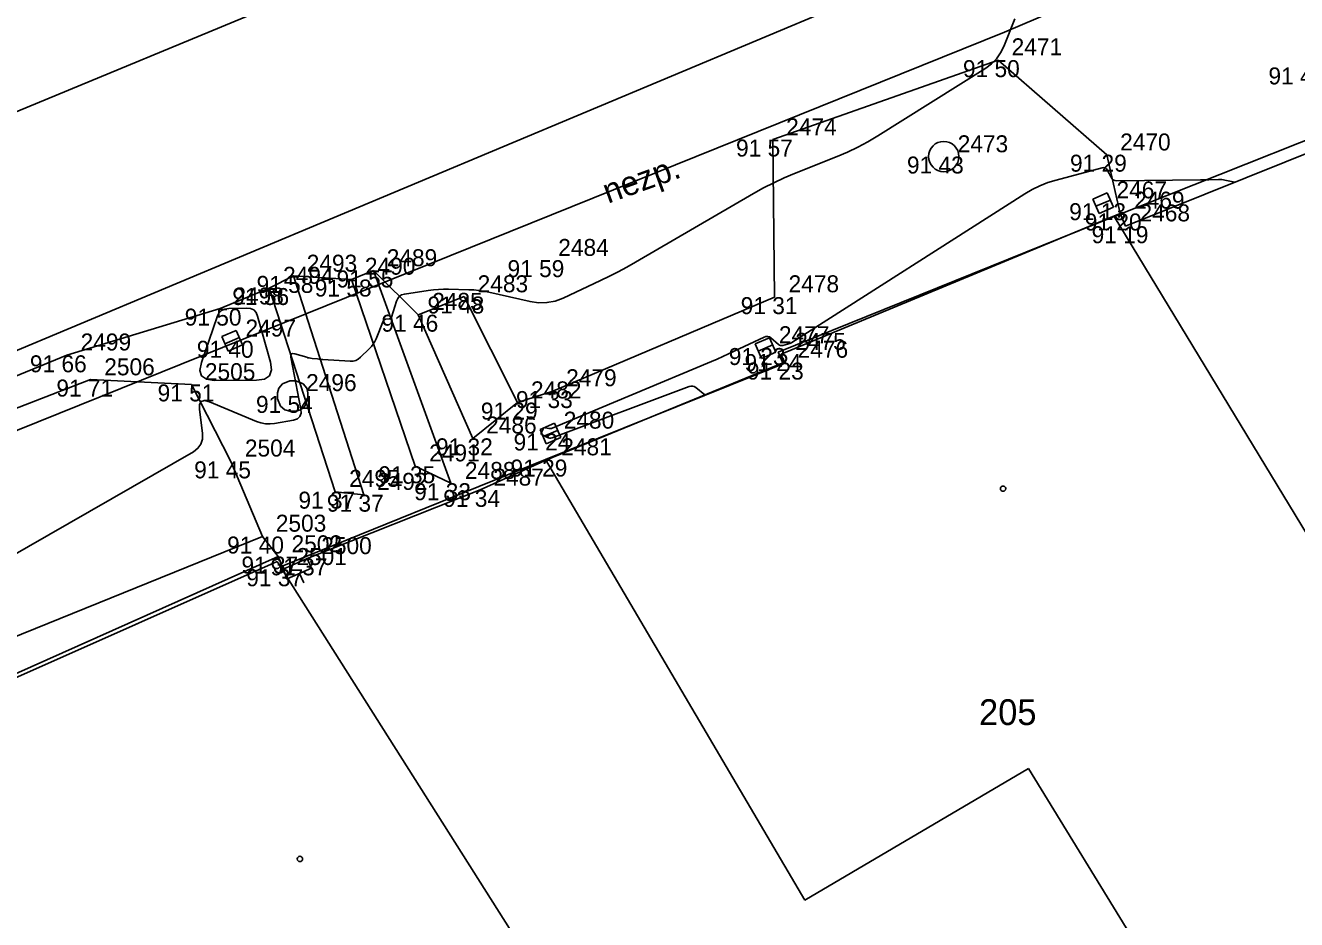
# Model space of a CAD drawing. Extents: x -711081 to -709338, y -1025122 to -1024092.
# Drawn here: x -710579.05 to -710558.08, y -1024867.8 to -1024853.05 of the extents above; entities that cross this region are included whole.
import ezdxf

# ---------------------------------------------------------------- set-up
doc = ezdxf.new("R2010")
doc.units = 0
for name, color, linetype in [('Ex_Minor Contours', 7, 'Continuous'), ('Z_body', 7, 'Continuous'), ('Z_body_cisla', 7, 'Continuous'), ('Z_body_vysky_redukovane', 7, 'Continuous'), ('Z_budova', 7, 'Continuous'), ('Z_katastr_cisla_stavebni', 7, 'Continuous'), ('Z_katastr_hranice', 7, 'Continuous'), ('Z_katastr_vnitrni_kresba', 7, 'Continuous'), ('Z_katastr_znacky_budov', 7, 'Continuous'), ('Z_komunikace', 7, 'Continuous'), ('Z_komunikace_osa', 7, 'Continuous'), ('Z_ploty', 7, 'Continuous'), ('Z_ploty_znacky', 7, 'Continuous'), ('Z_popisy', 7, 'Continuous'), ('Z_rozhranni', 7, 'Continuous'), ('Z_site_kanalizace_znaky', 7, 'Continuous'), ('Z_vstupy', 7, 'Continuous'), ('Z_zelen_jednotliva', 7, 'Continuous'), ('Z_zelen_obvod', 7, 'Continuous')]:
    doc.layers.add(name, color=color, linetype=linetype)

# ---------------------------------------------------------------- blocks, each defined once
blk = doc.blocks.new('POINT_DISPLAY')
blk.add_line((0, 0), (0, 0))
blk = doc.blocks.new('Z10001')
blk.add_circle((0, 0), 0.25)
blk = doc.blocks.new('Z210')
blk.add_line((0, 0), (0, 0.17))
blk = doc.blocks.new('Z620')
for p, q in [((-0.17, 0.2), (-0.05, 0.25)), ((-0.05, 0.25), (0.05, 0.25)), ((0.05, 0.25), (0.17, 0.2)), ((-0.25, 0.05), (-0.23, 0.13)), ((-0.25, -0.05), (-0.25, 0.05)), ((-0.23, 0.13), (-0.17, 0.2)), ((0.17, 0.2), (0.23, 0.13)), ((0.23, 0.13), (0.25, 0.05)), ((0.25, 0.05), (0.25, -0.05)), ((-0.2, -0.17), (-0.25, -0.05)), ((-0.13, -0.23), (-0.2, -0.17)), ((0.2, -0.17), (0.13, -0.23)), ((0.25, -0.05), (0.2, -0.17)), ((-0.05, -0.25), (-0.13, -0.23)), ((0.05, -0.25), (-0.05, -0.25)), ((0.13, -0.23), (0.05, -0.25))]:
    blk.add_line(p, q)
blk = doc.blocks.new('Z46260')
for p, q in [((0.13, 0.13), (-0.13, 0.13)), ((-0.13, 0.13), (-0.13, -0.13)), ((0.13, 0), (-0.13, 0)), ((0.13, -0.13), (0.13, 0.13)), ((-0.13, -0.13), (0.13, -0.13))]:
    blk.add_line(p, q)

msp = doc.modelspace()

# ---------------------------------------------------------------- linework, layer by layer
at = {"layer": 'Ex_Minor Contours'}
for points in [[(-710579.337, -1024861.838), (-710576.28, -1024860.081), (-710576.206, -1024860.024), (-710576.156, -1024859.956), (-710576.13, -1024859.874), (-710576.13, -1024859.781), (-710576.178, -1024859.381), (-710576.177, -1024859.299), (-710576.149, -1024859.251), (-710576.096, -1024859.237), (-710576.016, -1024859.259), (-710575.238, -1024859.58), (-710575.165, -1024859.605), (-710575.091, -1024859.618), (-710575.015, -1024859.621), (-710574.939, -1024859.613), (-710574.63, -1024859.559), (-710574.564, -1024859.537), (-710574.521, -1024859.5), (-710574.502, -1024859.447), (-710574.505, -1024859.378), (-710574.67, -1024858.523), (-710574.672, -1024858.488), (-710574.662, -1024858.467), (-710574.64, -1024858.46), (-710574.606, -1024858.465), (-710574.41, -1024858.523), (-710574.389, -1024858.529), (-710574.367, -1024858.534), (-710574.345, -1024858.538), (-710574.322, -1024858.541), (-710574.233, -1024858.55), (-710574.21, -1024858.553), (-710574.188, -1024858.555), (-710574.166, -1024858.557), (-710574.143, -1024858.558), (-710573.694, -1024858.586), (-710573.646, -1024858.584), (-710573.601, -1024858.573), (-710573.559, -1024858.552), (-710573.522, -1024858.522), (-710573.377, -1024858.382), (-710573.343, -1024858.345), (-710573.313, -1024858.306), (-710573.288, -1024858.263), (-710573.267, -1024858.218), (-710573.149, -1024857.925), (-710573.142, -1024857.913), (-710573.133, -1024857.904), (-710573.122, -1024857.898), (-710573.108, -1024857.895), (-710573.049, -1024857.89), (-710573.035, -1024857.887), (-710573.024, -1024857.881), (-710573.016, -1024857.872), (-710573.01, -1024857.859), (-710572.929, -1024857.594), (-710572.909, -1024857.55), (-710572.881, -1024857.516), (-710572.844, -1024857.493), (-710572.797, -1024857.48), (-710572.404, -1024857.422), (-710572.321, -1024857.411), (-710572.238, -1024857.404), (-710572.155, -1024857.401), (-710572.072, -1024857.401), (-710571.737, -1024857.407), (-710571.654, -1024857.411), (-710571.571, -1024857.419), (-710571.489, -1024857.432), (-710571.407, -1024857.448), (-710570.724, -1024857.603), (-710570.584, -1024857.624), (-710570.447, -1024857.621), (-710570.312, -1024857.594), (-710570.18, -1024857.545), (-710569.562, -1024857.254), (-710569.416, -1024857.183), (-710569.272, -1024857.11), (-710569.129, -1024857.033), (-710568.988, -1024856.953), (-710567.038, -1024855.82), (-710566.874, -1024855.728), (-710566.706, -1024855.642), (-710566.535, -1024855.563), (-710566.361, -1024855.49), (-710565.66, -1024855.21), (-710565.487, -1024855.136), (-710565.318, -1024855.055), (-710565.152, -1024854.966), (-710564.99, -1024854.869), (-710563.207, -1024853.75), (-710563.111, -1024853.679), (-710563.029, -1024853.596), (-710562.962, -1024853.501), (-710562.909, -1024853.394), (-710562.728, -1024852.941)], [(-710559.1, -1024855.635), (-710559.26, -1024855.599), (-710559.286, -1024855.593), (-710559.313, -1024855.59), (-710559.34, -1024855.588), (-710559.367, -1024855.588), (-710559.524, -1024855.594), (-710559.559, -1024855.595), (-710559.594, -1024855.596), (-710559.629, -1024855.596), (-710559.664, -1024855.597), (-710561.048, -1024855.61), (-710561.078, -1024855.607), (-710561.103, -1024855.597), (-710561.124, -1024855.579), (-710561.14, -1024855.553), (-710561.197, -1024855.438), (-710561.213, -1024855.414), (-710561.233, -1024855.399), (-710561.258, -1024855.393), (-710561.287, -1024855.397), (-710562.048, -1024855.599), (-710562.183, -1024855.64), (-710562.313, -1024855.692), (-710562.439, -1024855.753), (-710562.561, -1024855.825), (-710566.405, -1024858.277), (-710566.422, -1024858.287), (-710566.44, -1024858.295), (-710566.459, -1024858.302), (-710566.478, -1024858.308), (-710566.557, -1024858.326), (-710566.576, -1024858.329), (-710566.594, -1024858.327), (-710566.611, -1024858.32), (-710566.626, -1024858.31), (-710566.751, -1024858.204), (-710566.777, -1024858.187), (-710566.805, -1024858.178), (-710566.834, -1024858.179), (-710566.864, -1024858.189), (-710567.357, -1024858.424), (-710567.45, -1024858.467), (-710567.543, -1024858.51), (-710567.637, -1024858.551), (-710567.731, -1024858.591), (-710570.359, -1024859.691), (-710570.372, -1024859.696), (-710570.386, -1024859.698), (-710570.4, -1024859.698), (-710570.414, -1024859.696), (-710570.47, -1024859.684), (-710570.483, -1024859.683), (-710570.494, -1024859.686), (-710570.503, -1024859.693), (-710570.51, -1024859.704), (-710570.537, -1024859.762), (-710570.541, -1024859.775), (-710570.54, -1024859.786), (-710570.534, -1024859.796), (-710570.522, -1024859.804), (-710570.438, -1024859.847), (-710570.419, -1024859.854), (-710570.4, -1024859.858), (-710570.38, -1024859.857), (-710570.361, -1024859.851), (-710568.1, -1024859.006), (-710568.071, -1024858.998), (-710568.042, -1024858.999), (-710568.016, -1024859.007), (-710567.99, -1024859.023), (-710567.84, -1024859.143)]]:
    msp.add_lwpolyline(points, dxfattribs=at)
msp.add_lwpolyline([(-710576.172, -1024858.738), (-710576.145, -1024858.83), (-710576.066, -1024858.885), (-710575.936, -1024858.903), (-710575.236, -1024858.901), (-710575.105, -1024858.882), (-710575.024, -1024858.826), (-710574.992, -1024858.732), (-710575.009, -1024858.602), (-710575.22, -1024857.846), (-710575.246, -1024857.785), (-710575.285, -1024857.742), (-710575.338, -1024857.717), (-710575.404, -1024857.71), (-710575.695, -1024857.717), (-710575.761, -1024857.727), (-710575.816, -1024857.753), (-710575.858, -1024857.797), (-710575.887, -1024857.857), (-710576.147, -1024858.608)], close=True, dxfattribs=at)
at = {"layer": 'Z_budova'}
for p, q in [((-710560.99, -1024856.15), (-710566.58, -1024858.47)), ((-710560.9, -1024856.36), (-710560.99, -1024856.15)), ((-710566.58, -1024858.47), (-710566.54, -1024858.61)), ((-710566.54, -1024858.61), (-710570.44, -1024860.21)), ((-710574.88, -1024861.81), (-710580.3, -1024864.23)), ((-710574.8, -1024862.02), (-710574.88, -1024861.81)), ((-710574.8, -1024862.02), (-710574.73, -1024862.18))]:
    msp.add_line(p, q, dxfattribs=at)
at = {"layer": 'Z_katastr_hranice'}
for p, q in [((-710562.9, -1024853.16), (-710522.93, -1024836.07)), ((-710553.27, -1024853.09), (-710561.09, -1024856.2)), ((-710640.42, -1024884.4), (-710562.9, -1024853.16)), ((-710561.09, -1024856.2), (-710566.63, -1024858.44)), ((-710561.09, -1024856.2), (-710554.69, -1024866.75)), ((-710566.63, -1024858.44), (-710566.55, -1024858.63)), ((-710566.55, -1024858.63), (-710570.47, -1024860.21)), ((-710570.47, -1024860.21), (-710574.84, -1024861.98)), ((-710574.9, -1024861.89), (-710581.66, -1024864.9)), ((-710574.84, -1024861.98), (-710574.9, -1024861.89)), ((-710565.37, -1024876.94), (-710574.84, -1024861.98))]:
    msp.add_line(p, q, dxfattribs=at)
at = {"layer": 'Z_katastr_vnitrni_kresba'}
for p, q in [((-710570.47, -1024860.21), (-710566.19, -1024867.48)), ((-710566.19, -1024867.48), (-710562.5, -1024865.31)), ((-710562.5, -1024865.31), (-710559.67, -1024869.92))]:
    msp.add_line(p, q, dxfattribs=at)
at = {"layer": 'Z_katastr_znacky_budov'}
for centre in [(-710562.922, -1024860.69), (-710574.522, -1024866.8)]:
    msp.add_circle(centre, 0.0437, dxfattribs=at)
at = {"layer": 'Z_komunikace'}
msp.add_line((-710582.94, -1024859.98), (-710565.61, -1024852.72), dxfattribs=at)
at = {"layer": 'Z_komunikace_osa'}
msp.add_line((-710584.22, -1024856.56), (-710567.13, -1024849.45), dxfattribs=at)
at = {"layer": 'Z_ploty'}
for p, q in [((-710574.8, -1024862.02), (-710574.4, -1024861.84)), ((-710574.4, -1024861.84), (-710574.33, -1024862)), ((-710574.73, -1024862.18), (-710574.33, -1024862))]:
    msp.add_line(p, q, dxfattribs=at)
at = {"layer": 'Z_rozhranni'}
for p, q in [((-710563, -1024853.62), (-710566.72, -1024854.93)), ((-710561.21, -1024855.18), (-710563, -1024853.62)), ((-710566.69, -1024857.53), (-710566.72, -1024854.93)), ((-710561.21, -1024855.18), (-710560.99, -1024856.15)), ((-710573.31, -1024857.09), (-710573.67, -1024857.24)), ((-710572.03, -1024860.6), (-710573.31, -1024857.09)), ((-710573.31, -1024857.09), (-710572.57, -1024857.82)), ((-710574.63, -1024857.18), (-710575.03, -1024857.38)), ((-710573.47, -1024860.79), (-710574.63, -1024857.18)), ((-710574.63, -1024857.18), (-710573.67, -1024857.24)), ((-710573.67, -1024857.24), (-710572.62, -1024860.32)), ((-710575.84, -1024857.72), (-710575.03, -1024857.38)), ((-710575.03, -1024857.38), (-710573.94, -1024860.74)), ((-710571.81, -1024857.52), (-710572.57, -1024857.82)), ((-710570.93, -1024859.27), (-710571.81, -1024857.52)), ((-710566.69, -1024857.53), (-710570.35, -1024859.08)), ((-710575.84, -1024857.72), (-710578.37, -1024858.49)), ((-710572.57, -1024857.82), (-710571.67, -1024859.86)), ((-710578.37, -1024858.49), (-710582.23, -1024860.07)), ((-710570.35, -1024859.08), (-710570.93, -1024859.27)), ((-710571.67, -1024859.86), (-710570.93, -1024859.27)), ((-710572.62, -1024860.32), (-710572.03, -1024860.6)), ((-710573.94, -1024860.74), (-710573.47, -1024860.79)), ((-710575.14, -1024861.48), (-710580.53, -1024863.66)), ((-710575.14, -1024861.48), (-710574.88, -1024861.81))]:
    msp.add_line(p, q, dxfattribs=at)
at = {"layer": 'Z_vstupy'}
for p, q in [((-710560.9, -1024856.36), (-710557.3, -1024854.91)), ((-710571.55, -1024860.71), (-710570.44, -1024860.21)), ((-710574.4, -1024861.84), (-710571.55, -1024860.71))]:
    msp.add_line(p, q, dxfattribs=at)
at = {"layer": 'Z_zelen_obvod'}
for p, q in [((-710577.98, -1024858.89), (-710581.94, -1024860.43)), ((-710576.31, -1024858.97), (-710577.98, -1024858.89)), ((-710575.66, -1024860.24), (-710576.31, -1024858.97)), ((-710575.66, -1024860.24), (-710575.14, -1024861.48))]:
    msp.add_line(p, q, dxfattribs=at)

# ---------------------------------------------------------------- block references
at = {"layer": 'Z_body'}
for p in [(-710563, -1024853.62), (-710566.72, -1024854.93), (-710563.9, -1024855.21), (-710561.21, -1024855.18), (-710561.27, -1024855.98), (-710560.99, -1024856.15), (-710560.9, -1024856.36), (-710573.31, -1024857.09), (-710570.49, -1024856.92), (-710574.63, -1024857.18), (-710573.67, -1024857.24), (-710575.03, -1024857.38), (-710571.81, -1024857.52), (-710566.69, -1024857.53), (-710575.84, -1024857.72), (-710572.57, -1024857.82), (-710575.64, -1024858.25), (-710566.84, -1024858.37), (-710578.37, -1024858.49), (-710566.58, -1024858.47), (-710566.54, -1024858.61), (-710577.98, -1024858.89), (-710576.31, -1024858.97), (-710574.64, -1024859.16), (-710570.35, -1024859.08), (-710570.93, -1024859.27), (-710570.39, -1024859.78), (-710571.67, -1024859.86), (-710575.66, -1024860.24), (-710570.44, -1024860.21), (-710572.62, -1024860.32), (-710572.03, -1024860.6), (-710573.94, -1024860.74), (-710573.47, -1024860.79), (-710571.55, -1024860.71), (-710575.14, -1024861.48), (-710574.88, -1024861.81), (-710574.4, -1024861.84), (-710574.8, -1024862.02)]:
    msp.add_blockref('POINT_DISPLAY', p, dxfattribs=at)
at = {"layer": 'Z_ploty_znacky', "rotation": -155.8}
msp.add_blockref('Z210', (-710574.53, -1024862.09), dxfattribs=at)
at = {"layer": 'Z_site_kanalizace_znaky', "rotation": 23.399999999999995}
for p in [(-710561.27, -1024855.98), (-710575.64, -1024858.25), (-710566.84, -1024858.37), (-710570.39, -1024859.78)]:
    msp.add_blockref('Z46260', p, dxfattribs=at)
at = {"layer": 'Z_site_kanalizace_znaky'}
msp.add_blockref('Z620', (-710574.64, -1024859.16), dxfattribs=at)
at = {"layer": 'Z_zelen_jednotliva'}
msp.add_blockref('Z10001', (-710563.9, -1024855.21), dxfattribs=at)

# ---------------------------------------------------------------- texts
at = {"layer": 'Z_body_cisla'}
for s, p in [('2471', (-710562.78, -1024853.54)), ('2474', (-710566.5, -1024854.86)), ('2473', (-710563.67, -1024855.14)), ('2470', (-710560.99, -1024855.11)), ('2467', (-710561.05, -1024855.9)), ('2469', (-710560.76, -1024856.07)), ('2468', (-710560.67, -1024856.28)), ('2484', (-710570.26, -1024856.85)), ('2493', (-710574.41, -1024857.11)), ('2490', (-710573.45, -1024857.16)), ('2489', (-710573.09, -1024857.02)), ('2494', (-710574.8, -1024857.31)), ('2483', (-710571.59, -1024857.45)), ('2478', (-710566.46, -1024857.45)), ('2498', (-710575.62, -1024857.65)), ('2485', (-710572.34, -1024857.74)), ('2497', (-710575.42, -1024858.18)), ('2499', (-710578.14, -1024858.41)), ('2477', (-710566.62, -1024858.29)), ('2475', (-710566.35, -1024858.4)), ('2476', (-710566.31, -1024858.53)), ('2506', (-710577.75, -1024858.82)), ('2505', (-710576.09, -1024858.9)), ('2496', (-710574.42, -1024859.08)), ('2479', (-710570.13, -1024859)), ('2482', (-710570.71, -1024859.2)), ('2480', (-710570.17, -1024859.7)), ('2486', (-710571.45, -1024859.78)), ('2504', (-710575.43, -1024860.16)), ('2491', (-710572.39, -1024860.24)), ('2481', (-710570.21, -1024860.14)), ('2488', (-710571.8, -1024860.53)), ('2495', (-710573.71, -1024860.66)), ('2492', (-710573.25, -1024860.71)), ('2487', (-710571.33, -1024860.64)), ('2503', (-710574.92, -1024861.4)), ('2502', (-710574.66, -1024861.74)), ('2500', (-710574.17, -1024861.77)), ('2501', (-710574.58, -1024861.95))]:
    msp.add_text(s, height=0.28, dxfattribs=at).set_placement(p)
at = {"layer": 'Z_body_vysky_redukovane'}
for s, p in [('91 50', (-710563.583, -1024853.9)), ('91 40', (-710558.543, -1024854.02)), ('91 57', (-710567.327, -1024855.21)), ('91 43', (-710564.507, -1024855.49)), ('91 29', (-710561.817, -1024855.46)), ('91 13', (-710561.83, -1024856.26)), ('91 20', (-710561.573, -1024856.43)), ('91 19', (-710561.46, -1024856.64)), ('91 55', (-710573.917, -1024857.37)), ('91 59', (-710571.097, -1024857.2)), ('91 58', (-710575.237, -1024857.46)), ('91 58', (-710574.277, -1024857.52)), ('91 56', (-710575.637, -1024857.66)), ('91 48', (-710572.417, -1024857.8)), ('91 31', (-710567.25, -1024857.81)), ('91 50', (-710576.423, -1024858)), ('91 46', (-710573.177, -1024858.1)), ('91 40', (-710576.223, -1024858.53)), ('91 23', (-710567.447, -1024858.65)), ('91 66', (-710578.977, -1024858.77)), ('91 24', (-710567.187, -1024858.75)), ('91 23', (-710567.147, -1024858.89)), ('91 71', (-710578.54, -1024859.17)), ('91 51', (-710576.87, -1024859.25)), ('91 54', (-710575.247, -1024859.44)), ('91 33', (-710570.957, -1024859.36)), ('91 29', (-710571.537, -1024859.55)), ('91 24', (-710570.997, -1024860.06)), ('91 32', (-710572.277, -1024860.14)), ('91 45', (-710576.267, -1024860.52)), ('91 29', (-710571.047, -1024860.49)), ('91 35', (-710573.227, -1024860.6)), ('91 33', (-710572.637, -1024860.88)), ('91 37', (-710574.547, -1024861.02)), ('91 37', (-710574.077, -1024861.07)), ('91 34', (-710572.157, -1024860.99)), ('91 40', (-710575.723, -1024861.76)), ('91 37', (-710575.487, -1024862.09)), ('91 37', (-710575.007, -1024862.12)), ('91 37', (-710575.407, -1024862.3))]:
    msp.add_text(s, height=0.28, dxfattribs=at).set_placement(p)
at = {"layer": 'Z_katastr_cisla_stavebni'}
msp.add_text('205', height=0.425, dxfattribs=at).set_placement((-710563.318, -1024864.59))
at = {"layer": 'Z_popisy'}
msp.add_text('nezp.', height=0.4, rotation=19.8, dxfattribs=at).set_placement((-710569.44, -1024855.99))

doc.saveas('drawing.dxf')
